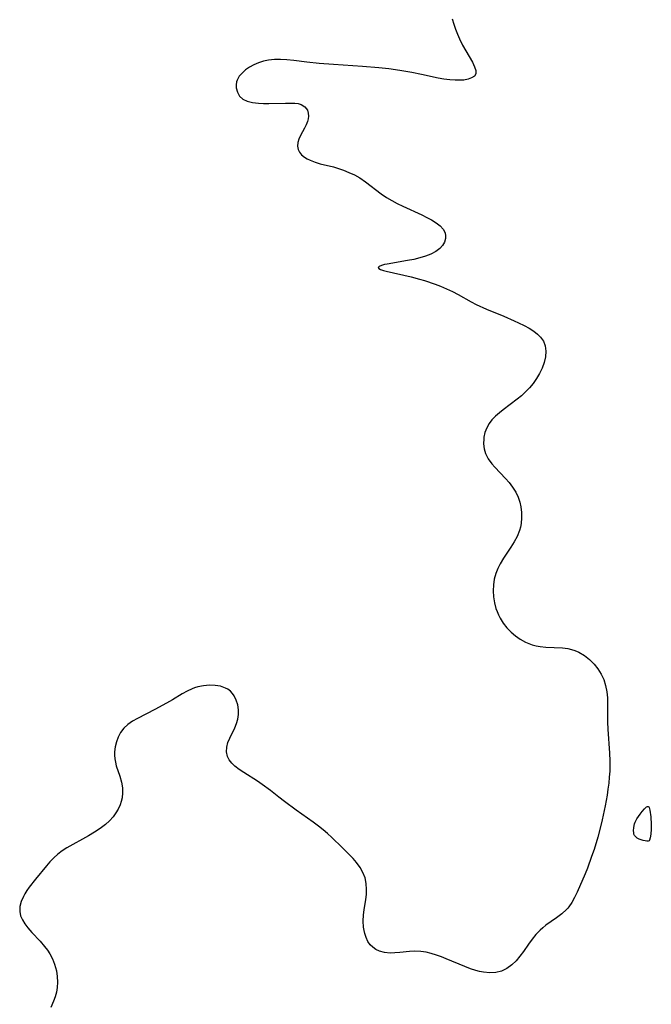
# Model space of a CAD drawing. Header units: metres. Extents: x 1073367 to 1082519, y 1569854 to 1574957.
# Tile 650 of 656: x 1079623 to 1079789, y 1571759 to 1572019. Entities that reach past the tile are written whole.
import ezdxf

# ---------------------------------------------------------------- set-up
doc = ezdxf.new("R2010")
doc.units = ezdxf.units.M
doc.layers.add('CGG_CurvaNivelLidar_v1', color=253, linetype='Continuous', lineweight=30)

msp = doc.modelspace()

# ---------------------------------------------------------------- linework, layer by layer
at = {"layer": 'CGG_CurvaNivelLidar_v1'}
for p, q in [((1079736.6301, 1572018.8323, 74), (1079737.039, 1572017.497, 74)), ((1079737.039, 1572017.497, 74), (1079737.4939, 1572016.1702, 74)), ((1079737.4939, 1572016.1702, 74), (1079737.9954, 1572014.8645, 74)), ((1079737.9954, 1572014.8645, 74), (1079738.5193, 1572013.6463, 74)), ((1079738.5193, 1572013.6463, 74), (1079739.3472, 1572011.9807, 74)), ((1079739.3472, 1572011.9807, 74), (1079741.9465, 1572007.433, 74)), ((1079684.3493, 1572006.7751, 74), (1079683.1972, 1572006.1382, 74)), ((1079685.5786, 1572007.2983, 74), (1079684.3493, 1572006.7751, 74)), ((1079686.8807, 1572007.7067, 74), (1079685.5786, 1572007.2983, 74)), ((1079688.2405, 1572007.9877, 74), (1079686.8807, 1572007.7067, 74)), ((1079689.8018, 1572008.1403, 74), (1079688.2405, 1572007.9877, 74)), ((1079691.4033, 1572008.1544, 74), (1079689.8018, 1572008.1403, 74)), ((1079693.0316, 1572008.0628, 74), (1079691.4033, 1572008.1544, 74)), ((1079694.9219, 1572007.8673, 74), (1079693.0316, 1572008.0628, 74)), ((1079698.3075, 1572007.4454, 74), (1079694.9219, 1572007.8673, 74)), ((1079701.5867, 1572007.1185, 74), (1079698.3075, 1572007.4454, 74)), ((1079705.3714, 1572006.8224, 74), (1079701.5867, 1572007.1185, 74)), ((1079712.9987, 1572006.3017, 74), (1079705.3714, 1572006.8224, 74)), ((1079741.9465, 1572007.433, 74), (1079742.5333, 1572006.276, 74)), ((1079681.2533, 1572004.6102, 74), (1079680.5176, 1572003.7471, 74)), ((1079682.1572, 1572005.4113, 74), (1079681.2533, 1572004.6102, 74)), ((1079683.1972, 1572006.1382, 74), (1079682.1572, 1572005.4113, 74)), ((1079717.302, 1572005.9311, 74), (1079712.9987, 1572006.3017, 74)), ((1079719.9027, 1572005.6718, 74), (1079717.302, 1572005.9311, 74)), ((1079722.8124, 1572005.2836, 74), (1079719.9027, 1572005.6718, 74)), ((1079725.9551, 1572004.7376, 74), (1079722.8124, 1572005.2836, 74)), ((1079728.5375, 1572004.2447, 74), (1079725.9551, 1572004.7376, 74)), ((1079732.9068, 1572003.2956, 74), (1079728.5375, 1572004.2447, 74)), ((1079742.8588, 1572004.3923, 74), (1079742.4542, 1572003.7874, 74)), ((1079742.5333, 1572006.276, 74), (1079742.8794, 1572005.2543, 74)), ((1079742.8794, 1572005.2543, 74), (1079742.8588, 1572004.3923, 74)), ((1079679.8039, 1572002.2686, 74), (1079679.6906, 1572001.4988, 74)), ((1079679.6906, 1572001.4988, 74), (1079679.7208, 1572000.7269, 74)), ((1079679.9606, 1572002.7524, 74), (1079679.8039, 1572002.2686, 74)), ((1079680.1216, 1572003.1045, 74), (1079679.9606, 1572002.7524, 74)), ((1079680.5176, 1572003.7471, 74), (1079680.1216, 1572003.1045, 74)), ((1079734.4455, 1572003.0235, 74), (1079732.9068, 1572003.2956, 74)), ((1079735.9601, 1572002.8196, 74), (1079734.4455, 1572003.0235, 74)), ((1079737.4259, 1572002.7024, 74), (1079735.9601, 1572002.8196, 74)), ((1079738.4827, 1572002.686, 74), (1079737.4259, 1572002.7024, 74)), ((1079739.6479, 1572002.7644, 74), (1079738.4827, 1572002.686, 74)), ((1079740.7839, 1572002.977, 74), (1079739.6479, 1572002.7644, 74)), ((1079741.7386, 1572003.3182, 74), (1079740.7839, 1572002.977, 74)), ((1079742.4542, 1572003.7874, 74), (1079741.7386, 1572003.3182, 74)), ((1079679.7208, 1572000.7269, 74), (1079680.0232, 1571999.5616, 74)), ((1079680.0232, 1571999.5616, 74), (1079680.6142, 1571998.5244, 74)), ((1079680.6142, 1571998.5244, 74), (1079681.4902, 1571997.7077, 74)), ((1079681.4902, 1571997.7077, 74), (1079682.6495, 1571997.1792, 74)), ((1079682.6495, 1571997.1792, 74), (1079684.0274, 1571996.8724, 74)), ((1079684.0274, 1571996.8724, 74), (1079685.5558, 1571996.697, 74)), ((1079685.5558, 1571996.697, 74), (1079686.9371, 1571996.6009, 74)), ((1079686.9371, 1571996.6009, 74), (1079688.3588, 1571996.5594, 74)), ((1079688.3588, 1571996.5594, 74), (1079692.7318, 1571996.6888, 74)), ((1079692.7318, 1571996.6888, 74), (1079694.1209, 1571996.7027, 74)), ((1079694.1209, 1571996.7027, 74), (1079695.1336, 1571996.6662, 74)), ((1079695.1336, 1571996.6662, 74), (1079696.0586, 1571996.5501, 74)), ((1079696.0586, 1571996.5501, 74), (1079696.8774, 1571996.3118, 74)), ((1079696.8774, 1571996.3118, 74), (1079697.8332, 1571995.695, 74)), ((1079697.8332, 1571995.695, 74), (1079698.4721, 1571994.8038, 74)), ((1079698.4721, 1571994.8038, 74), (1079698.6996, 1571994.0687, 74)), ((1079698.6996, 1571994.0687, 74), (1079698.7629, 1571993.2661, 74)), ((1079698.1742, 1571990.9231, 74), (1079697.7294, 1571990.0521, 74)), ((1079698.5194, 1571991.8067, 74), (1079698.1742, 1571990.9231, 74)), ((1079698.6951, 1571992.5412, 74), (1079698.5194, 1571991.8067, 74)), ((1079698.7629, 1571993.2661, 74), (1079698.6951, 1571992.5412, 74)), ((1079697.7294, 1571990.0521, 74), (1079696.6625, 1571988.1653, 74)), ((1079695.9638, 1571986.2866, 74), (1079695.886, 1571985.37, 74)), ((1079696.2287, 1571987.2142, 74), (1079695.9638, 1571986.2866, 74)), ((1079696.6625, 1571988.1653, 74), (1079696.2287, 1571987.2142, 74)), ((1079695.886, 1571985.37, 74), (1079696.032, 1571984.4968, 74)), ((1079696.032, 1571984.4968, 74), (1079696.3937, 1571983.7508, 74)), ((1079696.3937, 1571983.7508, 74), (1079696.9503, 1571983.0748, 74)), ((1079696.9503, 1571983.0748, 74), (1079697.6715, 1571982.4745, 74)), ((1079697.6715, 1571982.4745, 74), (1079698.4067, 1571982.021, 74)), ((1079698.4067, 1571982.021, 74), (1079699.2282, 1571981.6227, 74)), ((1079699.2282, 1571981.6227, 74), (1079700.4978, 1571981.1429, 74)), ((1079700.4978, 1571981.1429, 74), (1079701.868, 1571980.7344, 74)), ((1079701.868, 1571980.7344, 74), (1079705.3081, 1571979.8666, 74)), ((1079705.3081, 1571979.8666, 74), (1079706.6373, 1571979.4803, 74)), ((1079706.6373, 1571979.4803, 74), (1079707.9609, 1571979.0319, 74)), ((1079707.9609, 1571979.0319, 74), (1079709.432, 1571978.4415, 74)), ((1079709.432, 1571978.4415, 74), (1079710.8674, 1571977.7586, 74)), ((1079710.8674, 1571977.7586, 74), (1079712.2539, 1571976.9787, 74)), ((1079712.2539, 1571976.9787, 74), (1079713.7776, 1571975.9639, 74)), ((1079713.7776, 1571975.9639, 74), (1079717.9337, 1571972.8229, 74)), ((1079717.9337, 1571972.8229, 74), (1079719.3504, 1571971.8617, 74)), ((1079719.3504, 1571971.8617, 74), (1079720.7375, 1571971.0226, 74)), ((1079720.7375, 1571971.0226, 74), (1079722.1641, 1571970.2411, 74)), ((1079722.1641, 1571970.2411, 74), (1079723.6172, 1571969.5108, 74)), ((1079723.6172, 1571969.5108, 74), (1079728.6578, 1571967.2492, 74)), ((1079728.6578, 1571967.2492, 74), (1079729.9674, 1571966.6085, 74)), ((1079729.9674, 1571966.6085, 74), (1079731.1959, 1571965.9349, 74)), ((1079731.1959, 1571965.9349, 74), (1079732.4064, 1571965.1611, 74)), ((1079732.4064, 1571965.1611, 74), (1079733.4426, 1571964.3391, 74)), ((1079733.4426, 1571964.3391, 74), (1079734.2474, 1571963.4627, 74)), ((1079734.2474, 1571963.4627, 74), (1079734.7476, 1571962.5226, 74)), ((1079734.7476, 1571962.5226, 74), (1079734.882, 1571961.7773, 74)), ((1079734.5609, 1571960.0764, 74), (1079734.0734, 1571959.1836, 74)), ((1079734.8319, 1571961.0092, 74), (1079734.5609, 1571960.0764, 74)), ((1079734.882, 1571961.7773, 74), (1079734.8319, 1571961.0092, 74)), ((1079732.2932, 1571957.6038, 74), (1079730.9986, 1571956.9549, 74)), ((1079733.3692, 1571958.3789, 74), (1079732.2932, 1571957.6038, 74)), ((1079734.0734, 1571959.1836, 74), (1079733.3692, 1571958.3789, 74)), ((1079724.8469, 1571955.2322, 74), (1079719.4713, 1571954.3032, 74)), ((1079726.478, 1571955.5532, 74), (1079724.8469, 1571955.2322, 74)), ((1079728.106, 1571955.9427, 74), (1079726.478, 1571955.5532, 74)), ((1079729.6019, 1571956.4075, 74), (1079728.106, 1571955.9427, 74)), ((1079730.9986, 1571956.9549, 74), (1079729.6019, 1571956.4075, 74)), ((1079717.3789, 1571953.6606, 74), (1079717.1426, 1571953.394, 74)), ((1079717.1426, 1571953.394, 74), (1079717.2921, 1571953.1295, 74)), ((1079717.2921, 1571953.1295, 74), (1079717.7623, 1571952.8654, 74)), ((1079717.9545, 1571953.9154, 74), (1079717.3789, 1571953.6606, 74)), ((1079717.7623, 1571952.8654, 74), (1079718.4869, 1571952.6098, 74)), ((1079718.7947, 1571954.1544, 74), (1079717.9545, 1571953.9154, 74)), ((1079718.4869, 1571952.6098, 74), (1079719.249, 1571952.4045, 74)), ((1079719.4713, 1571954.3032, 74), (1079718.7947, 1571954.1544, 74)), ((1079719.249, 1571952.4045, 74), (1079725.802, 1571950.944, 74)), ((1079725.802, 1571950.944, 74), (1079727.9668, 1571950.3719, 74)), ((1079727.9668, 1571950.3719, 74), (1079729.3571, 1571949.9617, 74)), ((1079729.3571, 1571949.9617, 74), (1079732.1178, 1571949.0406, 74)), ((1079732.1178, 1571949.0406, 74), (1079733.5108, 1571948.5078, 74)), ((1079733.5108, 1571948.5078, 74), (1079735.1011, 1571947.8116, 74)), ((1079735.1011, 1571947.8116, 74), (1079736.6523, 1571947.0572, 74)), ((1079736.6523, 1571947.0572, 74), (1079738.1703, 1571946.2742, 74)), ((1079738.1703, 1571946.2742, 74), (1079741.6459, 1571944.3651, 74)), ((1079741.6459, 1571944.3651, 74), (1079742.9483, 1571943.6952, 74)), ((1079742.9483, 1571943.6952, 74), (1079745.6741, 1571942.456, 74)), ((1079745.6741, 1571942.456, 74), (1079750.2538, 1571940.5537, 74)), ((1079750.2538, 1571940.5537, 74), (1079752.9292, 1571939.4029, 74)), ((1079752.9292, 1571939.4029, 74), (1079754.1126, 1571938.8584, 74)), ((1079754.1126, 1571938.8584, 74), (1079755.533, 1571938.1527, 74)), ((1079755.533, 1571938.1527, 74), (1079756.8769, 1571937.4086, 74)), ((1079756.8769, 1571937.4086, 74), (1079758.1168, 1571936.6179, 74)), ((1079758.1168, 1571936.6179, 74), (1079759.0854, 1571935.8771, 74)), ((1079759.0854, 1571935.8771, 74), (1079759.9117, 1571935.0599, 74)), ((1079759.9117, 1571935.0599, 74), (1079760.648, 1571933.978, 74)), ((1079760.648, 1571933.978, 74), (1079761.1098, 1571932.7744, 74)), ((1079761.1098, 1571932.7744, 74), (1079761.2801, 1571931.3568, 74)), ((1079761.2801, 1571931.3568, 74), (1079761.1552, 1571929.8643, 74)), ((1079761.1552, 1571929.8643, 74), (1079760.8106, 1571928.4003, 74)), ((1079760.2828, 1571926.9256, 74), (1079759.5952, 1571925.4642, 74)), ((1079760.8106, 1571928.4003, 74), (1079760.2828, 1571926.9256, 74)), ((1079758.8293, 1571924.1513, 74), (1079757.9252, 1571922.8763, 74)), ((1079759.5952, 1571925.4642, 74), (1079758.8293, 1571924.1513, 74)), ((1079756.9832, 1571921.749, 74), (1079755.9609, 1571920.675, 74)), ((1079757.9252, 1571922.8763, 74), (1079756.9832, 1571921.749, 74)), ((1079753.7321, 1571918.6966, 74), (1079750.0639, 1571915.9677, 74)), ((1079754.8734, 1571919.6561, 74), (1079753.7321, 1571918.6966, 74)), ((1079755.9609, 1571920.675, 74), (1079754.8734, 1571919.6561, 74)), ((1079750.0639, 1571915.9677, 74), (1079749.0413, 1571915.1659, 74)), ((1079747.0921, 1571913.3247, 74), (1079746.3302, 1571912.3341, 74)), ((1079747.9908, 1571914.2497, 74), (1079747.0921, 1571913.3247, 74)), ((1079749.0413, 1571915.1659, 74), (1079747.9908, 1571914.2497, 74)), ((1079745.7004, 1571911.1952, 74), (1079745.2508, 1571909.9897, 74)), ((1079746.3302, 1571912.3341, 74), (1079745.7004, 1571911.1952, 74)), ((1079744.9089, 1571908.2682, 74), (1079744.8657, 1571906.9699, 74)), ((1079744.9709, 1571908.7436, 74), (1079744.9089, 1571908.2682, 74)), ((1079745.2508, 1571909.9897, 74), (1079744.9709, 1571908.7436, 74)), ((1079744.8657, 1571906.9699, 74), (1079745.0152, 1571905.6876, 74)), ((1079745.0152, 1571905.6876, 74), (1079745.3769, 1571904.447, 74)), ((1079745.3769, 1571904.447, 74), (1079746.0936, 1571903.0568, 74)), ((1079746.0936, 1571903.0568, 74), (1079747.0513, 1571901.7372, 74)), ((1079747.0513, 1571901.7372, 74), (1079747.8497, 1571900.8103, 74)), ((1079747.8497, 1571900.8103, 74), (1079750.6582, 1571897.8852, 74)), ((1079750.6582, 1571897.8852, 74), (1079751.589, 1571896.8324, 74)), ((1079751.589, 1571896.8324, 74), (1079752.5268, 1571895.5921, 74)), ((1079752.5268, 1571895.5921, 74), (1079753.3342, 1571894.2795, 74)), ((1079753.3342, 1571894.2795, 74), (1079753.9813, 1571892.8995, 74)), ((1079753.9813, 1571892.8995, 74), (1079754.3937, 1571891.6453, 74)), ((1079754.3937, 1571891.6453, 74), (1079754.6781, 1571890.3568, 74)), ((1079754.6781, 1571890.3568, 74), (1079754.8599, 1571888.913, 74)), ((1079754.8995, 1571887.4616, 74), (1079754.7811, 1571886.0189, 74)), ((1079754.8599, 1571888.913, 74), (1079754.8995, 1571887.4616, 74)), ((1079754.6026, 1571885.0646, 74), (1079754.3396, 1571884.127, 74)), ((1079754.7811, 1571886.0189, 74), (1079754.6026, 1571885.0646, 74)), ((1079753.7238, 1571882.6196, 74), (1079752.938, 1571881.1574, 74)), ((1079754.3396, 1571884.127, 74), (1079753.7238, 1571882.6196, 74)), ((1079752.0458, 1571879.7256, 74), (1079750.144, 1571876.8634, 74)), ((1079752.938, 1571881.1574, 74), (1079752.0458, 1571879.7256, 74)), ((1079750.144, 1571876.8634, 74), (1079749.2604, 1571875.4228, 74)), ((1079749.2604, 1571875.4228, 74), (1079748.6072, 1571874.176, 74)), ((1079748.0657, 1571872.804, 74), (1079747.7123, 1571871.3435, 74)), ((1079748.6072, 1571874.176, 74), (1079748.0657, 1571872.804, 74)), ((1079747.5107, 1571869.8218, 74), (1079747.4447, 1571868.2681, 74)), ((1079747.7123, 1571871.3435, 74), (1079747.5107, 1571869.8218, 74)), ((1079747.4447, 1571868.2681, 74), (1079747.5175, 1571866.7032, 74)), ((1079747.5175, 1571866.7032, 74), (1079747.7424, 1571865.1481, 74)), ((1079747.7424, 1571865.1481, 74), (1079748.1252, 1571863.661, 74)), ((1079748.1252, 1571863.661, 74), (1079748.4267, 1571862.8084, 74)), ((1079748.4267, 1571862.8084, 74), (1079748.7985, 1571861.9483, 74)), ((1079748.7985, 1571861.9483, 74), (1079749.2288, 1571861.1139, 74)), ((1079749.2288, 1571861.1139, 74), (1079750.0679, 1571859.7857, 74)), ((1079750.0679, 1571859.7857, 74), (1079751.0394, 1571858.5454, 74)), ((1079751.0394, 1571858.5454, 74), (1079752.1281, 1571857.4057, 74)), ((1079752.1281, 1571857.4057, 74), (1079753.2955, 1571856.4049, 74)), ((1079753.2955, 1571856.4049, 74), (1079754.5518, 1571855.5259, 74)), ((1079754.5518, 1571855.5259, 74), (1079755.8863, 1571854.7838, 74)), ((1079755.8863, 1571854.7838, 74), (1079756.7709, 1571854.3934, 74)), ((1079756.7709, 1571854.3934, 74), (1079757.6819, 1571854.0715, 74)), ((1079757.6819, 1571854.0715, 74), (1079758.6913, 1571853.8048, 74)), ((1079758.6913, 1571853.8048, 74), (1079759.7803, 1571853.6071, 74)), ((1079759.7803, 1571853.6071, 74), (1079761.2599, 1571853.4492, 74)), ((1079761.2599, 1571853.4492, 74), (1079765.6565, 1571853.2206, 74)), ((1079765.6565, 1571853.2206, 74), (1079767.0482, 1571853.0494, 74)), ((1079767.0482, 1571853.0494, 74), (1079768.0071, 1571852.841, 74)), ((1079768.0071, 1571852.841, 74), (1079768.888, 1571852.5583, 74)), ((1079768.888, 1571852.5583, 74), (1079769.9665, 1571852.0951, 74)), ((1079769.9665, 1571852.0951, 74), (1079771.4231, 1571851.2442, 74)), ((1079771.4231, 1571851.2442, 74), (1079772.7712, 1571850.1992, 74)), ((1079772.7712, 1571850.1992, 74), (1079773.9903, 1571848.986, 74)), ((1079773.9903, 1571848.986, 74), (1079774.9784, 1571847.7317, 74)), ((1079774.9784, 1571847.7317, 74), (1079775.8251, 1571846.3701, 74)), ((1079775.8251, 1571846.3701, 74), (1079776.5162, 1571844.9193, 74)), ((1079671.1338, 1571843.2968, 74), (1079669.5801, 1571842.9822, 74)), ((1079672.6847, 1571843.4271, 74), (1079671.1338, 1571843.2968, 74)), ((1079674.1966, 1571843.3775, 74), (1079672.6847, 1571843.4271, 74)), ((1079675.6292, 1571843.1378, 74), (1079674.1966, 1571843.3775, 74)), ((1079676.9352, 1571842.6833, 74), (1079675.6292, 1571843.1378, 74)), ((1079776.5162, 1571844.9193, 74), (1079777.0261, 1571843.3899, 74)), ((1079777.0261, 1571843.3899, 74), (1079777.3521, 1571841.6536, 74)), ((1079665.5078, 1571841.156, 74), (1079662.9046, 1571839.5973, 74)), ((1079666.8001, 1571841.8712, 74), (1079665.5078, 1571841.156, 74)), ((1079668.1086, 1571842.4842, 74), (1079666.8001, 1571841.8712, 74)), ((1079668.754, 1571842.7296, 74), (1079668.1086, 1571842.4842, 74)), ((1079669.5801, 1571842.9822, 74), (1079668.754, 1571842.7296, 74)), ((1079677.5593, 1571842.3416, 74), (1079676.9352, 1571842.6833, 74)), ((1079678.2207, 1571841.839, 74), (1079677.5593, 1571842.3416, 74)), ((1079678.753, 1571841.2713, 74), (1079678.2207, 1571841.839, 74)), ((1079679.2005, 1571840.6251, 74), (1079678.753, 1571841.2713, 74)), ((1079679.7487, 1571839.4745, 74), (1079679.2005, 1571840.6251, 74)), ((1079777.3521, 1571841.6536, 74), (1079777.4862, 1571840.1258, 74)), ((1079661.3793, 1571838.7245, 74), (1079658.2659, 1571837.0566, 74)), ((1079662.9046, 1571839.5973, 74), (1079661.3793, 1571838.7245, 74)), ((1079680.1148, 1571838.2192, 74), (1079679.7487, 1571839.4745, 74)), ((1079680.3097, 1571836.9075, 74), (1079680.1148, 1571838.2192, 74)), ((1079777.4862, 1571840.1258, 74), (1079777.5352, 1571838.5644, 74)), ((1079777.5352, 1571838.5644, 74), (1079777.5397, 1571833.6738, 74)), ((1079658.2659, 1571837.0566, 74), (1079653.6813, 1571834.6904, 74)), ((1079680.1749, 1571834.4513, 74), (1079680.3331, 1571835.6721, 74)), ((1079680.3331, 1571835.6721, 74), (1079680.3097, 1571836.9075, 74)), ((1079651.204, 1571833.1053, 74), (1079650.1289, 1571832.114, 74)), ((1079652.3866, 1571833.9334, 74), (1079651.204, 1571833.1053, 74)), ((1079653.6813, 1571834.6904, 74), (1079652.3866, 1571833.9334, 74)), ((1079679.3736, 1571832.2277, 74), (1079679.8394, 1571833.3275, 74)), ((1079679.8394, 1571833.3275, 74), (1079680.1749, 1571834.4513, 74)), ((1079777.5397, 1571833.6738, 74), (1079777.602, 1571831.8345, 74)), ((1079649.2699, 1571830.9658, 74), (1079648.6496, 1571829.7814, 74)), ((1079650.1289, 1571832.114, 74), (1079649.2699, 1571830.9658, 74)), ((1079678.0335, 1571829.4995, 74), (1079679.3736, 1571832.2277, 74)), ((1079777.602, 1571831.8345, 74), (1079778.0604, 1571825.5464, 74)), ((1079648.184, 1571828.5225, 74), (1079647.864, 1571827.2194, 74)), ((1079648.6496, 1571829.7814, 74), (1079648.184, 1571828.5225, 74)), ((1079677.2244, 1571827.1397, 74), (1079677.5453, 1571828.3159, 74)), ((1079677.5453, 1571828.3159, 74), (1079678.0335, 1571829.4995, 74)), ((1079647.6887, 1571825.8998, 74), (1079647.6582, 1571824.9693, 74)), ((1079647.6582, 1571824.9693, 74), (1079647.7217, 1571824.0471, 74)), ((1079647.864, 1571827.2194, 74), (1079647.6887, 1571825.8998, 74)), ((1079677.1492, 1571825.8689, 74), (1079677.2244, 1571827.1397, 74)), ((1079677.4074, 1571824.6632, 74), (1079677.1492, 1571825.8689, 74)), ((1079778.0604, 1571825.5464, 74), (1079778.1497, 1571823.5394, 74)), ((1079647.7217, 1571824.0471, 74), (1079647.8886, 1571823.1404, 74)), ((1079647.8886, 1571823.1404, 74), (1079648.1344, 1571822.2368, 74)), ((1079677.9019, 1571823.7329, 74), (1079677.4074, 1571824.6632, 74)), ((1079678.6095, 1571822.8702, 74), (1079677.9019, 1571823.7329, 74)), ((1079679.4047, 1571822.1255, 74), (1079678.6095, 1571822.8702, 74)), ((1079778.1517, 1571822.4049, 74), (1079778.0987, 1571820.8208, 74)), ((1079778.1497, 1571823.5394, 74), (1079778.1517, 1571822.4049, 74)), ((1079648.1344, 1571822.2368, 74), (1079649.0559, 1571819.4428, 74)), ((1079680.5296, 1571821.2562, 74), (1079679.4047, 1571822.1255, 74)), ((1079681.7721, 1571820.4186, 74), (1079680.5296, 1571821.2562, 74)), ((1079685.3185, 1571818.1668, 74), (1079681.7721, 1571820.4186, 74)), ((1079778.0987, 1571820.8208, 74), (1079777.9939, 1571819.2295, 74)), ((1079649.0559, 1571819.4428, 74), (1079649.48, 1571817.9369, 74)), ((1079649.48, 1571817.9369, 74), (1079649.7515, 1571816.4078, 74)), ((1079686.5644, 1571817.3144, 74), (1079685.3185, 1571818.1668, 74)), ((1079688.744, 1571815.6875, 74), (1079686.5644, 1571817.3144, 74)), ((1079777.8431, 1571817.634, 74), (1079777.6493, 1571816.0368, 74)), ((1079777.9939, 1571819.2295, 74), (1079777.8431, 1571817.634, 74)), ((1079649.8013, 1571815.0667, 74), (1079649.6617, 1571813.7327, 74)), ((1079649.7515, 1571816.4078, 74), (1079649.8013, 1571815.0667, 74)), ((1079690.9431, 1571813.9147, 74), (1079688.744, 1571815.6875, 74)), ((1079777.6493, 1571816.0368, 74), (1079777.4129, 1571814.4407, 74)), ((1079649.4464, 1571812.8088, 74), (1079649.1406, 1571811.9036, 74)), ((1079649.6617, 1571813.7327, 74), (1079649.4464, 1571812.8088, 74)), ((1079692.4202, 1571812.7686, 74), (1079690.9431, 1571813.9147, 74)), ((1079695.4742, 1571810.542, 74), (1079692.4202, 1571812.7686, 74)), ((1079777.4129, 1571814.4407, 74), (1079776.9146, 1571811.6767, 74)), ((1079648.039, 1571809.7815, 74), (1079647.315, 1571808.7982, 74)), ((1079648.649, 1571810.8202, 74), (1079648.039, 1571809.7815, 74)), ((1079649.1406, 1571811.9036, 74), (1079648.649, 1571810.8202, 74)), ((1079700.0134, 1571807.3357, 74), (1079695.4742, 1571810.542, 74)), ((1079776.9146, 1571811.6767, 74), (1079776.1438, 1571807.9973, 74)), ((1079785.2596, 1571808.2375, 74), (1079786.0866, 1571809.4497, 74)), ((1079786.0866, 1571809.4497, 74), (1079786.6753, 1571810.2023, 74)), ((1079786.6753, 1571810.2023, 74), (1079787.2542, 1571810.8696, 74)), ((1079787.2542, 1571810.8696, 74), (1079787.7877, 1571811.3664, 74)), ((1079787.7877, 1571811.3664, 74), (1079788.0221, 1571811.504, 74)), ((1079788.0221, 1571811.504, 74), (1079788.2231, 1571811.5291, 74)), ((1079788.2231, 1571811.5291, 74), (1079788.381, 1571811.4185, 74)), ((1079788.381, 1571811.4185, 74), (1079788.5056, 1571811.1965, 74)), ((1079788.5056, 1571811.1965, 74), (1079788.6874, 1571810.5283, 74)), ((1079788.6874, 1571810.5283, 74), (1079788.9153, 1571808.7515, 74)), ((1079646.3494, 1571807.7481, 74), (1079645.265, 1571806.7744, 74)), ((1079647.315, 1571808.7982, 74), (1079646.3494, 1571807.7481, 74)), ((1079701.4423, 1571806.2722, 74), (1079700.0134, 1571807.3357, 74)), ((1079776.1438, 1571807.9973, 74), (1079775.7042, 1571806.1698, 74)), ((1079784.4613, 1571805.9916, 74), (1079784.6627, 1571806.9244, 74)), ((1079784.6627, 1571806.9244, 74), (1079784.8213, 1571807.379, 74)), ((1079784.8213, 1571807.379, 74), (1079785.2596, 1571808.2375, 74)), ((1079788.9153, 1571808.7515, 74), (1079789.0632, 1571806.7306, 74)), ((1079642.3932, 1571804.7223, 74), (1079640.8513, 1571803.7863, 74)), ((1079643.8746, 1571805.713, 74), (1079642.3932, 1571804.7223, 74)), ((1079645.265, 1571806.7744, 74), (1079643.8746, 1571805.713, 74)), ((1079702.6304, 1571805.324, 74), (1079701.4423, 1571806.2722, 74)), ((1079703.786, 1571804.3427, 74), (1079702.6304, 1571805.324, 74)), ((1079704.91, 1571803.334, 74), (1079703.786, 1571804.3427, 74)), ((1079775.7042, 1571806.1698, 74), (1079774.9553, 1571803.4292, 74)), ((1079784.3939, 1571805.0658, 74), (1079784.4613, 1571805.9916, 74)), ((1079784.4175, 1571804.622, 74), (1079784.3939, 1571805.0658, 74)), ((1079784.4925, 1571804.2031, 74), (1079784.4175, 1571804.622, 74)), ((1079788.9689, 1571804.2147, 74), (1079788.7917, 1571803.2302, 74)), ((1079789.0621, 1571805.4764, 74), (1079788.9689, 1571804.2147, 74)), ((1079789.0632, 1571806.7306, 74), (1079789.0621, 1571805.4764, 74)), ((1079640.8513, 1571803.7863, 74), (1079635.1306, 1571800.5642, 74)), ((1079707.6738, 1571800.696, 74), (1079704.91, 1571803.334, 74)), ((1079774.9553, 1571803.4292, 74), (1079773.9772, 1571800.2008, 74)), ((1079784.6627, 1571803.8125, 74), (1079784.4925, 1571804.2031, 74)), ((1079784.9615, 1571803.4757, 74), (1079784.6627, 1571803.8125, 74)), ((1079785.3696, 1571803.1772, 74), (1079784.9615, 1571803.4757, 74)), ((1079785.8523, 1571802.9208, 74), (1079785.3696, 1571803.1772, 74)), ((1079786.3754, 1571802.7106, 74), (1079785.8523, 1571802.9208, 74)), ((1079786.9056, 1571802.5503, 74), (1079786.3754, 1571802.7106, 74)), ((1079787.4101, 1571802.4431, 74), (1079786.9056, 1571802.5503, 74)), ((1079787.8564, 1571802.39, 74), (1079787.4101, 1571802.4431, 74)), ((1079788.2033, 1571802.3846, 74), (1079787.8564, 1571802.39, 74)), ((1079788.5, 1571802.4374, 74), (1079788.2033, 1571802.3846, 74)), ((1079788.6073, 1571802.629, 74), (1079788.5, 1571802.4374, 74)), ((1079788.7917, 1571803.2302, 74), (1079788.6073, 1571802.629, 74)), ((1079633.8873, 1571799.7852, 74), (1079632.7208, 1571798.9283, 74)), ((1079635.1306, 1571800.5642, 74), (1079633.8873, 1571799.7852, 74)), ((1079709.5857, 1571798.7787, 74), (1079707.6738, 1571800.696, 74)), ((1079773.9772, 1571800.2008, 74), (1079773.3492, 1571798.2902, 74)), ((1079630.6641, 1571796.9239, 74), (1079629.7186, 1571795.8226, 74)), ((1079631.6552, 1571797.969, 74), (1079630.6641, 1571796.9239, 74)), ((1079632.7208, 1571798.9283, 74), (1079631.6552, 1571797.969, 74)), ((1079710.5218, 1571797.7638, 74), (1079709.5857, 1571798.7787, 74)), ((1079711.3946, 1571796.7316, 74), (1079710.5218, 1571797.7638, 74)), ((1079712.3347, 1571795.4534, 74), (1079711.3946, 1571796.7316, 74)), ((1079773.3492, 1571798.2902, 74), (1079772.2435, 1571795.2515, 74)), ((1079629.7186, 1571795.8226, 74), (1079626.8762, 1571792.347, 74)), ((1079713.1102, 1571794.1288, 74), (1079712.3347, 1571795.4534, 74)), ((1079713.6678, 1571792.7433, 74), (1079713.1102, 1571794.1288, 74)), ((1079772.2435, 1571795.2515, 74), (1079771.6419, 1571793.7861, 74)), ((1079626.8762, 1571792.347, 74), (1079625.212, 1571790.2244, 74)), ((1079713.9775, 1571791.2052, 74), (1079713.6678, 1571792.7433, 74)), ((1079771.6419, 1571793.7861, 74), (1079769.5003, 1571788.8996, 74)), ((1079624.5962, 1571789.3535, 74), (1079624.0398, 1571788.476, 74)), ((1079625.212, 1571790.2244, 74), (1079624.5962, 1571789.3535, 74)), ((1079714.0639, 1571789.61, 74), (1079713.9775, 1571791.2052, 74)), ((1079714.021, 1571788.3233, 74), (1079714.0639, 1571789.61, 74)), ((1079769.5003, 1571788.8996, 74), (1079768.8604, 1571787.5346, 74)), ((1079623.0831, 1571786.4773, 74), (1079622.7364, 1571785.152, 74)), ((1079623.6666, 1571787.803, 74), (1079623.0831, 1571786.4773, 74)), ((1079624.0398, 1571788.476, 74), (1079623.6666, 1571787.803, 74)), ((1079713.4259, 1571784.3089, 74), (1079713.8911, 1571787.0342, 74)), ((1079713.8911, 1571787.0342, 74), (1079714.021, 1571788.3233, 74)), ((1079768.1517, 1571786.2397, 74), (1079767.3307, 1571785.0471, 74)), ((1079768.8604, 1571787.5346, 74), (1079768.1517, 1571786.2397, 74)), ((1079622.7364, 1571785.152, 74), (1079622.6915, 1571783.8404, 74)), ((1079622.6915, 1571783.8404, 74), (1079622.9391, 1571782.7273, 74)), ((1079713.2361, 1571782.9475, 74), (1079713.4259, 1571784.3089, 74)), ((1079766.7072, 1571784.3344, 74), (1079765.4724, 1571783.2239, 74)), ((1079767.072, 1571784.7337, 74), (1079766.7072, 1571784.3344, 74)), ((1079767.3307, 1571785.0471, 74), (1079767.072, 1571784.7337, 74)), ((1079622.9391, 1571782.7273, 74), (1079623.4146, 1571781.6341, 74)), ((1079623.4146, 1571781.6341, 74), (1079624.0685, 1571780.5607, 74)), ((1079713.1646, 1571781.318, 74), (1079713.2361, 1571782.9475, 74)), ((1079713.273, 1571779.7119, 74), (1079713.1646, 1571781.318, 74)), ((1079764.1135, 1571782.2158, 74), (1079761.2903, 1571780.2109, 74)), ((1079765.4724, 1571783.2239, 74), (1079764.1135, 1571782.2158, 74)), ((1079624.0685, 1571780.5607, 74), (1079624.8599, 1571779.5076, 74)), ((1079624.8599, 1571779.5076, 74), (1079625.8768, 1571778.3363, 74)), ((1079625.8768, 1571778.3363, 74), (1079628.0718, 1571775.9889, 74)), ((1079713.4067, 1571778.8684, 74), (1079713.273, 1571779.7119, 74)), ((1079713.5925, 1571778.0505, 74), (1079713.4067, 1571778.8684, 74)), ((1079759.7627, 1571778.9023, 74), (1079758.6776, 1571777.7642, 74)), ((1079760.5108, 1571779.5783, 74), (1079759.7627, 1571778.9023, 74)), ((1079761.2903, 1571780.2109, 74), (1079760.5108, 1571779.5783, 74)), ((1079628.0718, 1571775.9889, 74), (1079629.2716, 1571774.6091, 74)), ((1079713.9407, 1571776.9679, 74), (1079713.5925, 1571778.0505, 74)), ((1079714.4059, 1571775.9745, 74), (1079713.9407, 1571776.9679, 74)), ((1079715.0088, 1571775.0991, 74), (1079714.4059, 1571775.9745, 74)), ((1079757.6715, 1571776.5407, 74), (1079756.7287, 1571775.2626, 74)), ((1079758.6776, 1571777.7642, 74), (1079757.6715, 1571776.5407, 74)), ((1079629.2716, 1571774.6091, 74), (1079629.9993, 1571773.6586, 74)), ((1079629.9993, 1571773.6586, 74), (1079630.6522, 1571772.6652, 74)), ((1079715.7122, 1571774.411, 74), (1079715.0088, 1571775.0991, 74)), ((1079716.5334, 1571773.8517, 74), (1079715.7122, 1571774.411, 74)), ((1079717.4511, 1571773.4216, 74), (1079716.5334, 1571773.8517, 74)), ((1079718.7514, 1571773.0601, 74), (1079717.4511, 1571773.4216, 74)), ((1079725.3754, 1571773.3052, 74), (1079722.8239, 1571773.0265, 74)), ((1079726.6184, 1571773.3833, 74), (1079725.3754, 1571773.3052, 74)), ((1079728.3476, 1571773.3241, 74), (1079726.6184, 1571773.3833, 74)), ((1079729.7549, 1571773.1217, 74), (1079728.3476, 1571773.3241, 74)), ((1079731.1192, 1571772.8003, 74), (1079729.7549, 1571773.1217, 74)), ((1079755.3965, 1571773.3399, 74), (1079754.4451, 1571772.0483, 74)), ((1079756.7287, 1571775.2626, 74), (1079755.3965, 1571773.3399, 74)), ((1079630.6522, 1571772.6652, 74), (1079631.3337, 1571771.3661, 74)), ((1079631.3337, 1571771.3661, 74), (1079631.8754, 1571770.008, 74)), ((1079720.241, 1571772.9043, 74), (1079718.7514, 1571773.0601, 74)), ((1079721.5187, 1571772.9222, 74), (1079720.241, 1571772.9043, 74)), ((1079722.8239, 1571773.0265, 74), (1079721.5187, 1571772.9222, 74)), ((1079732.4797, 1571772.3802, 74), (1079731.1192, 1571772.8003, 74)), ((1079733.7618, 1571771.916, 74), (1079732.4797, 1571772.3802, 74)), ((1079735.0415, 1571771.4059, 74), (1079733.7618, 1571771.916, 74)), ((1079739.9669, 1571769.3225, 74), (1079735.0415, 1571771.4059, 74)), ((1079753.4332, 1571770.8444, 74), (1079752.3323, 1571769.7779, 74)), ((1079754.4451, 1571772.0483, 74), (1079753.4332, 1571770.8444, 74)), ((1079631.8754, 1571770.008, 74), (1079632.3739, 1571768.2023, 74)), ((1079632.3739, 1571768.2023, 74), (1079632.6048, 1571766.7429, 74)), ((1079741.4058, 1571768.7737, 74), (1079739.9669, 1571769.3225, 74)), ((1079742.841, 1571768.3048, 74), (1079741.4058, 1571768.7737, 74)), ((1079743.8452, 1571768.041, 74), (1079742.841, 1571768.3048, 74)), ((1079744.8425, 1571767.8393, 74), (1079743.8452, 1571768.041, 74)), ((1079749.623, 1571768.1593, 74), (1079748.1219, 1571767.7537, 74)), ((1079751.0334, 1571768.8467, 74), (1079749.623, 1571768.1593, 74)), ((1079752.3323, 1571769.7779, 74), (1079751.0334, 1571768.8467, 74)), ((1079632.6048, 1571766.7429, 74), (1079632.6797, 1571765.2756, 74)), ((1079746.5096, 1571767.6625, 74), (1079744.8425, 1571767.8393, 74)), ((1079748.1219, 1571767.7537, 74), (1079746.5096, 1571767.6625, 74)), ((1079632.5812, 1571763.8155, 74), (1079632.3514, 1571762.5957, 74)), ((1079632.6797, 1571765.2756, 74), (1079632.5812, 1571763.8155, 74)), ((1079631.5724, 1571760.2046, 74), (1079630.8722, 1571758.6091, 74)), ((1079632.0071, 1571761.3919, 74), (1079631.5724, 1571760.2046, 74)), ((1079632.3514, 1571762.5957, 74), (1079632.0071, 1571761.3919, 74))]:
    msp.add_line(p, q, dxfattribs=at)

doc.saveas('drawing.dxf')
